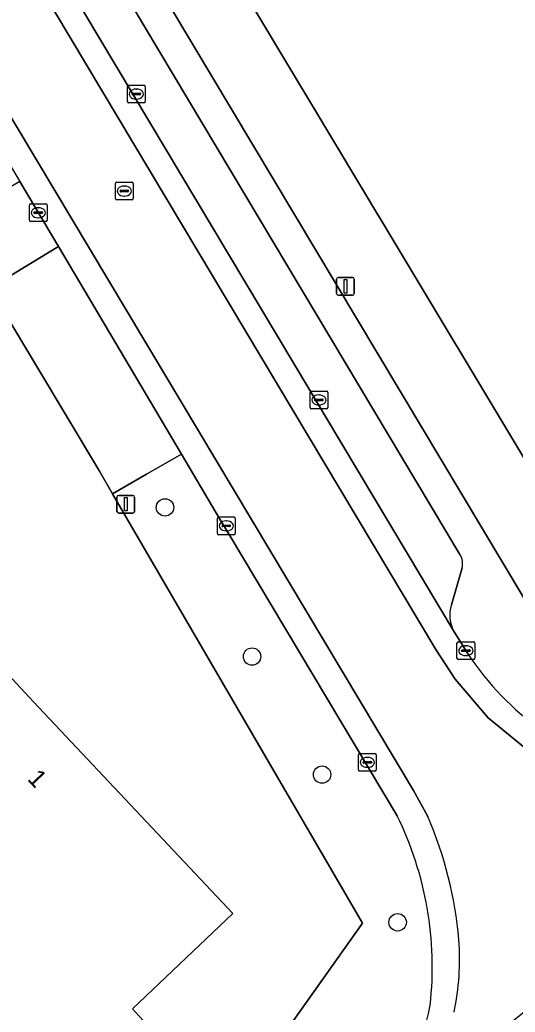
# Model space of a CAD drawing. Extents: x 156702 to 158052, y 387630 to 388992.
# Drawn here: x 157499.2 to 157527.1, y 388263.2 to 388319 of the extents above; entities that cross this region are included whole.
import ezdxf

# ---------------------------------------------------------------- set-up
doc = ezdxf.new("R2010")
doc.units = 0
for name, color, linetype in [('IMGEO_Berm_groen', 7, 'Continuous'), ('IMGEO_Boom', 7, 'Continuous'), ('IMGEO_Erf', 7, 'Continuous'), ('IMGEO_Groenvoorziening', 7, 'Continuous'), ('IMGEO_Hek', 7, 'Continuous'), ('IMGEO_Kolk', 7, 'Continuous'), ('IMGEO_Lichtmast', 7, 'Continuous'), ('IMGEO_Pand', 7, 'Continuous'), ('IMGEO_Pand_nummerreeks', 7, 'Continuous'), ('IMGEO_Parkeervlak_open', 7, 'Continuous'), ('IMGEO_Rijbaan_lokaal_gesloten', 7, 'Continuous'), ('IMGEO_Rijbaan_lokaal_open', 7, 'Continuous'), ('IMGEO_Rioolput', 7, 'Continuous'), ('IMGEO_Verkeersbordpaal', 7, 'Continuous'), ('IMGEO_Voetpad_open', 7, 'Continuous')]:
    doc.layers.add(name, color=color, linetype=linetype)

msp = doc.modelspace()

# ---------------------------------------------------------------- linework, layer by layer
at = {"layer": 'IMGEO_Berm_groen'}
msp.add_lwpolyline([(157499.227, 388309.952), (157495.313, 388307.639), (157497.549, 388303.944), (157499.409, 388305.069), (157501.418, 388306.299)], close=True, dxfattribs=at)
msp.add_lwpolyline([(157520.454, 388274.287), (157510.999, 388290.093), (157510.49, 388290.954), (157508.32, 388294.619), (157506.354, 388293.489), (157504.449, 388292.394), (157518.512, 388268.247), (157504.128, 388247.959), (157484.402, 388229.388), (157485.592, 388228.096), (157486.367, 388228.835), (157487.432, 388227.724), (157518.699, 388257.179)], dxfattribs=at)
for centre, radius, start, end in [((157503.172, 388265.786), 19.259, 353.5817, 26.1931), ((157511.29, 388265.563), 11.189, 311.467, 350.0656)]:
    msp.add_arc(centre, radius, start, end, dxfattribs=at)
at = {"layer": 'IMGEO_Boom'}
for centre in [(157507.4, 388291.62), (157512.298, 388283.236), (157516.236, 388276.598), (157520.482, 388268.291)]:
    msp.add_circle(centre, 0.489, dxfattribs=at)
at = {"layer": 'IMGEO_Erf'}
for points in [[(157504.449, 388292.394), (157503.711, 388293.661), (157498.371, 388302.585), (157497.549, 388303.944), (157495.313, 388307.639), (157488.647, 388318.784), (157481.363, 388331.049), (157472.288, 388346.172), (157468.42, 388352.617), (157465.121, 388358.149), (157461.541, 388364.108), (157458.676, 388368.895), (157454.144, 388376.467), (157439, 388401.98), (157438.216, 388403.291), (157436.862, 388405.571), (157405.856, 388398.287)], [(157508.65, 388325.957), (157534.566, 388282.769), (157536.341, 388281.225), (157538.863, 388281.032), (157541.277, 388281.899), (157542.983, 388282.939), (157562.041, 388293.167), (157568.49, 388294.791), (157576.008, 388296.685), (157584.343, 388298.638), (157605.786, 388305.311), (157614.939, 388310.397), (157622.816, 388314.826), (157627.449, 388318.044), (157654.429, 388341.395)], [(157304.594, 388111.931), (157309.704, 388107.668), (157345.604, 388078.857), (157350.282, 388079.607), (157353.239, 388083.252), (157357.392, 388088.42), (157376.693, 388112.497), (157380.893, 388117.749), (157391.144, 388130.462), (157404.098, 388146.633), (157406.558, 388149.7), (157418.329, 388164.322), (157428.032, 388175.523), (157430.343, 388177.94), (157441.633, 388189.119), (157442.935, 388190.379), (157453.889, 388200.705), (157463.105, 388209.35), (157478.926, 388224.264), (157484.402, 388229.388), (157504.128, 388247.959), (157518.512, 388268.247), (157504.449, 388292.394)]]:
    msp.add_lwpolyline(points, dxfattribs=at)
msp.add_lwpolyline([(157474.566, 388250), (157467.866, 388257.133), (157481.797, 388270.216), (157478.143, 388274.167), (157487.123, 388282.587), (157489.369, 388284.698), (157493.019, 388288.114), (157497.578, 388283.271), (157500, 388280.697), (157511.211, 388268.787), (157505.563, 388263.418), (157507.415, 388261.414), (157500, 388254.453), (157495.256, 388250), (157484.26, 388239.678), (157480.837, 388243.323)], close=True, dxfattribs=at)
at = {"layer": 'IMGEO_Groenvoorziening'}
msp.add_lwpolyline([(157508.65, 388325.957), (157508.889, 388326.101), (157507.195, 388328.982), (157502.971, 388327.705), (157531.078, 388280.665), (157534.566, 388282.769)], close=True, dxfattribs=at)
at = {"layer": 'IMGEO_Hek'}
for points in [[(157534.566, 388282.769), (157508.65, 388325.957)], [(157503.711, 388293.661), (157504.449, 388292.394), (157518.512, 388268.247)], [(157518.512, 388268.247), (157504.128, 388247.959), (157484.402, 388229.388)]]:
    msp.add_lwpolyline(points, dxfattribs=at)
at = {"layer": 'IMGEO_Kolk'}
for p, q in [((157505.287, 388314.439), (157505.287, 388315.291)), ((157505.362, 388315.365), (157506.214, 388315.365)), ((157506.288, 388315.291), (157506.288, 388314.439)), ((157505.546, 388314.859), (157505.546, 388314.871)), ((157505.984, 388314.822), (157505.586, 388314.822)), ((157505.589, 388314.908), (157505.987, 388314.908)), ((157505.775, 388315.145), (157505.8, 388315.145)), ((157506.03, 388314.871), (157506.03, 388314.859)), ((157506.214, 388314.365), (157505.362, 388314.365)), ((157505.798, 388314.585), (157505.773, 388314.585)), ((157499.773, 388307.766), (157499.773, 388308.618)), ((157499.848, 388308.692), (157500.7, 388308.692)), ((157500.774, 388308.618), (157500.774, 388307.766)), ((157500.032, 388308.186), (157500.032, 388308.198)), ((157500.47, 388308.149), (157500.072, 388308.149)), ((157500.075, 388308.235), (157500.473, 388308.235)), ((157500.261, 388308.472), (157500.286, 388308.472)), ((157500.516, 388308.198), (157500.516, 388308.186)), ((157500.7, 388307.692), (157499.848, 388307.692)), ((157500.284, 388307.912), (157500.259, 388307.912)), ((157515.555, 388297.237), (157515.555, 388298.089)), ((157515.63, 388298.163), (157516.482, 388298.163)), ((157516.043, 388297.943), (157516.068, 388297.943)), ((157516.556, 388298.089), (157516.556, 388297.237)), ((157515.814, 388297.657), (157515.814, 388297.669)), ((157516.252, 388297.62), (157515.854, 388297.62)), ((157515.857, 388297.706), (157516.255, 388297.706)), ((157516.066, 388297.383), (157516.041, 388297.383)), ((157516.298, 388297.669), (157516.298, 388297.657)), ((157516.482, 388297.163), (157515.63, 388297.163)), ((157510.345, 388290.158), (157510.345, 388291.01)), ((157510.42, 388291.084), (157511.272, 388291.084)), ((157510.833, 388290.864), (157510.858, 388290.864)), ((157511.346, 388291.01), (157511.346, 388290.158)), ((157511.272, 388290.084), (157510.42, 388290.084)), ((157510.604, 388290.578), (157510.604, 388290.59)), ((157511.042, 388290.541), (157510.644, 388290.541)), ((157510.647, 388290.627), (157511.045, 388290.627)), ((157510.856, 388290.304), (157510.831, 388290.304)), ((157511.088, 388290.59), (157511.088, 388290.578)), ((157523.818, 388283.141), (157523.818, 388283.993)), ((157523.893, 388284.067), (157524.745, 388284.067)), ((157524.819, 388283.993), (157524.819, 388283.141)), ((157524.077, 388283.561), (157524.077, 388283.573)), ((157524.515, 388283.524), (157524.117, 388283.524)), ((157524.12, 388283.61), (157524.518, 388283.61)), ((157524.306, 388283.847), (157524.331, 388283.847)), ((157524.561, 388283.573), (157524.561, 388283.561)), ((157524.745, 388283.067), (157523.893, 388283.067)), ((157524.329, 388283.287), (157524.304, 388283.287)), ((157518.279, 388276.86), (157518.279, 388277.712)), ((157518.354, 388277.786), (157519.206, 388277.786)), ((157518.538, 388277.28), (157518.538, 388277.292)), ((157518.581, 388277.329), (157518.979, 388277.329)), ((157518.767, 388277.566), (157518.792, 388277.566)), ((157519.022, 388277.292), (157519.022, 388277.28)), ((157519.28, 388277.712), (157519.28, 388276.86)), ((157519.206, 388276.786), (157518.354, 388276.786)), ((157518.976, 388277.243), (157518.578, 388277.243)), ((157518.79, 388277.006), (157518.765, 388277.006))]:
    msp.add_line(p, q, dxfattribs=at)
for points in [[(157505.287, 388314.439), (157505.287, 388315.291)], [(157505.362, 388315.365), (157506.214, 388315.365)], [(157506.288, 388315.291), (157506.288, 388314.439)], [(157506.214, 388314.365), (157505.362, 388314.365)], [(157499.773, 388307.766), (157499.773, 388308.618)], [(157499.848, 388308.692), (157500.7, 388308.692)], [(157500.774, 388308.618), (157500.774, 388307.766)], [(157500.7, 388307.692), (157499.848, 388307.692)], [(157515.555, 388297.237), (157515.555, 388298.089)], [(157515.63, 388298.163), (157516.482, 388298.163)], [(157516.556, 388298.089), (157516.556, 388297.237)], [(157516.482, 388297.163), (157515.63, 388297.163)], [(157510.345, 388290.158), (157510.345, 388291.01)], [(157510.42, 388291.084), (157511.272, 388291.084)], [(157511.346, 388291.01), (157511.346, 388290.158)], [(157511.272, 388290.084), (157510.42, 388290.084)], [(157523.818, 388283.141), (157523.818, 388283.993)], [(157523.893, 388284.067), (157524.745, 388284.067)], [(157524.819, 388283.993), (157524.819, 388283.141)], [(157524.745, 388283.067), (157523.893, 388283.067)], [(157518.279, 388276.86), (157518.279, 388277.712)], [(157518.354, 388277.786), (157519.206, 388277.786)], [(157519.28, 388277.712), (157519.28, 388276.86)], [(157519.206, 388276.786), (157518.354, 388276.786)]]:
    msp.add_lwpolyline(points, dxfattribs=at)
for centre, radius, start, end in [((157505.364, 388315.289), 0.0765, 91.552, 178.448), ((157505.364, 388315.289), 0.0765, 91.552, 178.448), ((157506.212, 388315.289), 0.0765, 1.552, 88.448), ((157506.212, 388315.289), 0.0765, 1.552, 88.448), ((157505.586, 388314.868), 0.0403, 85.8775, 175.7526), ((157505.583, 388314.858), 0.0366, 178.938, 274.7102), ((157505.987, 388314.865), 0.043, 264.8664, 352.4533), ((157505.991, 388314.87), 0.0386, 1.7309, 96.639), ((157505.364, 388314.441), 0.0765, 181.552, 268.448), ((157505.364, 388314.441), 0.0765, 181.552, 268.448), ((157506.212, 388314.441), 0.0765, 271.552, 358.448), ((157506.212, 388314.441), 0.0765, 271.552, 358.448), ((157499.85, 388308.616), 0.0765, 91.552, 178.448), ((157499.85, 388308.616), 0.0765, 91.552, 178.448), ((157500.698, 388308.616), 0.0765, 1.552, 88.448), ((157500.698, 388308.616), 0.0765, 1.552, 88.448), ((157500.072, 388308.195), 0.0403, 85.8775, 175.7526), ((157500.069, 388308.185), 0.0366, 178.938, 274.7102), ((157500.473, 388308.192), 0.043, 264.8664, 352.4533), ((157500.477, 388308.197), 0.0386, 1.7309, 96.639), ((157499.85, 388307.768), 0.0765, 181.552, 268.448), ((157499.85, 388307.768), 0.0765, 181.552, 268.448), ((157500.698, 388307.768), 0.0765, 271.552, 358.448), ((157500.698, 388307.768), 0.0765, 271.552, 358.448), ((157515.632, 388298.087), 0.0765, 91.552, 178.448), ((157515.632, 388298.087), 0.0765, 91.552, 178.448), ((157516.48, 388298.087), 0.0765, 1.552, 88.448), ((157516.48, 388298.087), 0.0765, 1.552, 88.448), ((157515.854, 388297.666), 0.0403, 85.8775, 175.7526), ((157515.851, 388297.656), 0.0366, 178.938, 274.7102), ((157516.255, 388297.663), 0.043, 264.8664, 352.4533), ((157516.259, 388297.668), 0.0386, 1.7309, 96.639), ((157515.632, 388297.239), 0.0765, 181.552, 268.448), ((157515.632, 388297.239), 0.0765, 181.552, 268.448), ((157516.48, 388297.239), 0.0765, 271.552, 358.448), ((157516.48, 388297.239), 0.0765, 271.552, 358.448), ((157510.422, 388291.008), 0.0765, 91.552, 178.448), ((157510.422, 388291.008), 0.0765, 91.552, 178.448), ((157511.27, 388291.008), 0.0765, 1.552, 88.448), ((157511.27, 388291.008), 0.0765, 1.552, 88.448), ((157510.422, 388290.16), 0.0765, 181.552, 268.448), ((157510.422, 388290.16), 0.0765, 181.552, 268.448), ((157510.644, 388290.587), 0.0403, 85.8775, 175.7526), ((157510.641, 388290.577), 0.0366, 178.938, 274.7102), ((157511.045, 388290.584), 0.043, 264.8664, 352.4533), ((157511.049, 388290.589), 0.0386, 1.7309, 96.639), ((157511.27, 388290.16), 0.0765, 271.552, 358.448), ((157511.27, 388290.16), 0.0765, 271.552, 358.448), ((157523.895, 388283.991), 0.0765, 91.552, 178.448), ((157523.895, 388283.991), 0.0765, 91.552, 178.448), ((157524.743, 388283.991), 0.0765, 1.552, 88.448), ((157524.743, 388283.991), 0.0765, 1.552, 88.448), ((157524.117, 388283.57), 0.0403, 85.8775, 175.7526), ((157524.114, 388283.56), 0.0366, 178.938, 274.7102), ((157524.518, 388283.567), 0.043, 264.8664, 352.4533), ((157524.522, 388283.572), 0.0386, 1.7309, 96.639), ((157523.895, 388283.143), 0.0765, 181.552, 268.448), ((157523.895, 388283.143), 0.0765, 181.552, 268.448), ((157524.743, 388283.143), 0.0765, 271.552, 358.448), ((157524.743, 388283.143), 0.0765, 271.552, 358.448), ((157518.356, 388277.71), 0.0765, 91.552, 178.448), ((157518.356, 388277.71), 0.0765, 91.552, 178.448), ((157518.578, 388277.289), 0.0403, 85.8775, 175.7526), ((157518.575, 388277.279), 0.0366, 178.938, 274.7102), ((157518.979, 388277.286), 0.043, 264.8664, 352.4533), ((157518.983, 388277.291), 0.0386, 1.7309, 96.639), ((157519.204, 388277.71), 0.0765, 1.552, 88.448), ((157519.204, 388277.71), 0.0765, 1.552, 88.448), ((157518.356, 388276.862), 0.0765, 181.552, 268.448), ((157518.356, 388276.862), 0.0765, 181.552, 268.448), ((157519.204, 388276.862), 0.0765, 271.552, 358.448), ((157519.204, 388276.862), 0.0765, 271.552, 358.448)]:
    msp.add_arc(centre, radius, start, end, dxfattribs=at)
for centre, major_axis, ratio, start_param, end_param in [((157505.774, 388314.865), (-0.387, 0.002), 0.722429, 4.712389, 7.853982), ((157505.799, 388314.865), (-0.39, 0.002), 0.717154, 1.570796, 4.712389), ((157500.26, 388308.192), (-0.387, 0.002), 0.722429, 4.712389, 7.853982), ((157500.285, 388308.192), (-0.39, 0.002), 0.717154, 1.570796, 4.712389), ((157516.042, 388297.663), (-0.387, 0.002), 0.722429, 4.712389, 7.853982), ((157516.067, 388297.663), (-0.39, 0.002), 0.717154, 1.570796, 4.712389), ((157510.832, 388290.584), (-0.387, 0.002), 0.722429, 4.712389, 7.853982), ((157510.857, 388290.584), (-0.39, 0.002), 0.717154, 1.570796, 4.712389), ((157524.305, 388283.567), (-0.387, 0.002), 0.722429, 4.712389, 7.853982), ((157524.33, 388283.567), (-0.39, 0.002), 0.717154, 1.570796, 4.712389), ((157518.766, 388277.286), (-0.387, 0.002), 0.722429, 4.712389, 7.853982), ((157518.791, 388277.286), (-0.39, 0.002), 0.717154, 1.570796, 4.712389)]:
    msp.add_ellipse(centre, major_axis=major_axis, ratio=ratio, start_param=start_param, end_param=end_param, dxfattribs=at)
at = {"layer": 'IMGEO_Lichtmast'}
for p, q in [((157517.05, 388303.653), (157517.05, 388304.453)), ((157517.05, 388304.453), (157517.05, 388303.653)), ((157517.15, 388304.553), (157517.94, 388304.553)), ((157517.94, 388304.553), (157517.15, 388304.553)), ((157518.04, 388304.453), (157518.04, 388303.653)), ((157518.04, 388303.653), (157518.04, 388304.453)), ((157517.94, 388303.553), (157517.15, 388303.553)), ((157517.15, 388303.553), (157517.94, 388303.553))]:
    msp.add_line(p, q, dxfattribs=at)
msp.add_lwpolyline([(157517.47, 388304.428), (157517.62, 388304.428), (157517.62, 388303.678), (157517.47, 388303.678), (157517.47, 388304.428)], dxfattribs=at)
for centre, start, end in [((157517.15, 388304.453), 90, 180), ((157517.15, 388304.453), 90, 180), ((157517.94, 388304.453), 0, 90), ((157517.94, 388304.453), 360, 90), ((157517.15, 388303.653), 180, 270), ((157517.15, 388303.653), 180, 270), ((157517.94, 388303.653), 270, 0), ((157517.94, 388303.653), 270, 0)]:
    msp.add_arc(centre, 0.1, start, end, dxfattribs=at)
at = {"layer": 'IMGEO_Pand'}
msp.add_lwpolyline([(157487.123, 388282.587), (157478.143, 388274.167), (157481.797, 388270.216), (157467.866, 388257.133), (157474.566, 388250), (157480.837, 388243.323), (157484.26, 388239.678), (157495.256, 388250), (157500, 388254.453), (157507.415, 388261.414), (157505.563, 388263.418), (157511.211, 388268.787), (157500, 388280.697), (157497.578, 388283.271), (157493.019, 388288.114), (157489.369, 388284.698)], close=True, dxfattribs=at)
at = {"layer": 'IMGEO_Parkeervlak_open'}
for points in [[(157501.407, 388326.779), (157499.246, 388325.487), (157523.664, 388284.624)], [(157523.988, 388288.982), (157501.407, 388326.779)], [(157523.508, 388286.144), (157524.104, 388288.224)]]:
    msp.add_lwpolyline(points, dxfattribs=at)
for centre, radius, start, end in [((157523.152, 388288.466), 0.982, 345.7228, 31.6786), ((157525.254, 388285.555), 1.842, 161.3606, 210.359)]:
    msp.add_arc(centre, radius, start, end, dxfattribs=at)
at = {"layer": 'IMGEO_Rijbaan_lokaal_gesloten'}
for points in [[(157521.91, 388258.748), (157544.741, 388276.909), (157543.368, 388276.275), (157541.623, 388275.675), (157541.437, 388275.634), (157539.765, 388275.265), (157537.564, 388275.061), (157535.848, 388275.107), (157533.594, 388275.442), (157531.639, 388276.001), (157529.748, 388276.805), (157527.833, 388277.93), (157525.577, 388279.781), (157523.713, 388281.965), (157522.63, 388283.637), (157448.518, 388407.652), (157449.717, 388408.375), (157440.013, 388424.616)], [(157427.317, 388414.923), (157427.649, 388413.564), (157428.83, 388408.527), (157432.658, 388409.425), (157433.976, 388409.683), (157435.969, 388409.754), (157437.559, 388409.538), (157438.758, 388409.208), (157439.697, 388408.794), (157440.425, 388408.473), (157441.903, 388407.485), (157443.038, 388406.442), (157443.784, 388405.392), (157444.05, 388404.959), (157445.602, 388402.433), (157521.372, 388275.706), (157522.175, 388274.237)], [(157445.602, 388402.433), (157444.05, 388404.959), (157443.784, 388405.392), (157443.038, 388406.442), (157441.903, 388407.485), (157440.425, 388408.473), (157439.697, 388408.794), (157442, 388405.495), (157442.881, 388404.255), (157457.241, 388380.247), (157466.539, 388364.693), (157468.101, 388362.064), (157473.169, 388353.577), (157476.028, 388348.789), (157483.682, 388335.969), (157486.086, 388331.941), (157487.014, 388330.374), (157491.899, 388322.225), (157499.227, 388309.952), (157501.418, 388306.299), (157508.32, 388294.619), (157510.49, 388290.954), (157510.999, 388290.093), (157520.454, 388274.287)], [(157524.454, 388283.369), (157523.664, 388284.624), (157499.246, 388325.487), (157492.538, 388336.713), (157486.42, 388346.952), (157478.665, 388359.931), (157449.717, 388408.375), (157448.518, 388407.652), (157522.63, 388283.637), (157523.713, 388281.965), (157525.577, 388279.781), (157527.833, 388277.93), (157529.748, 388276.805), (157531.639, 388276.001), (157533.594, 388275.442), (157535.848, 388275.107), (157537.564, 388275.061), (157543.491, 388277.739), (157545.544, 388278.817), (157545.414, 388278.924)], [(157522.175, 388274.237), (157521.372, 388275.706), (157445.602, 388402.433)]]:
    msp.add_lwpolyline(points, dxfattribs=at)
for centre, radius, start, end in [((157537.143, 388291.564), 15.105, 212.8547, 303.1986), ((157503.172, 388265.786), 19.259, 353.5817, 26.1931), ((157501.901, 388265.436), 22.102, 4.8781, 23.4669), ((157501.901, 388265.436), 22.102, 4.8781, 23.4669), ((157509.337, 388266.22), 14.627, 348.24, 4.2923), ((157509.337, 388266.22), 14.627, 348.24, 4.2923), ((157511.29, 388265.563), 11.189, 311.467, 350.0656)]:
    msp.add_arc(centre, radius, start, end, dxfattribs=at)
at = {"layer": 'IMGEO_Rijbaan_lokaal_open'}
msp.add_lwpolyline([(157501.418, 388306.299), (157499.409, 388305.069), (157497.549, 388303.944), (157498.371, 388302.585), (157503.711, 388293.661), (157504.449, 388292.394), (157506.354, 388293.489), (157508.32, 388294.619)], close=True, dxfattribs=at)
at = {"layer": 'IMGEO_Rioolput'}
for p, q in [((157504.612, 388308.985), (157504.612, 388309.837)), ((157504.687, 388309.911), (157505.539, 388309.911)), ((157505.1, 388309.691), (157505.125, 388309.691)), ((157505.613, 388309.837), (157505.613, 388308.985)), ((157504.871, 388309.405), (157504.871, 388309.417)), ((157505.309, 388309.368), (157504.911, 388309.368)), ((157504.914, 388309.454), (157505.312, 388309.454)), ((157505.123, 388309.131), (157505.098, 388309.131)), ((157505.355, 388309.417), (157505.355, 388309.405)), ((157505.539, 388308.911), (157504.687, 388308.911))]:
    msp.add_line(p, q, dxfattribs=at)
for points in [[(157504.612, 388308.985), (157504.612, 388309.837)], [(157504.687, 388309.911), (157505.539, 388309.911)], [(157505.613, 388309.837), (157505.613, 388308.985)], [(157505.539, 388308.911), (157504.687, 388308.911)]]:
    msp.add_lwpolyline(points, dxfattribs=at)
for centre, radius, start, end in [((157504.689, 388309.835), 0.0765, 91.552, 178.448), ((157504.689, 388309.835), 0.0765, 91.552, 178.448), ((157505.537, 388309.835), 0.0765, 1.552, 88.448), ((157505.537, 388309.835), 0.0765, 1.552, 88.448), ((157504.911, 388309.414), 0.0403, 85.8775, 175.7526), ((157504.908, 388309.404), 0.0366, 178.938, 274.7102), ((157505.312, 388309.411), 0.043, 264.8664, 352.4533), ((157505.316, 388309.416), 0.0386, 1.7309, 96.639), ((157504.689, 388308.987), 0.0765, 181.552, 268.448), ((157504.689, 388308.987), 0.0765, 181.552, 268.448), ((157505.537, 388308.987), 0.0765, 271.552, 358.448), ((157505.537, 388308.987), 0.0765, 271.552, 358.448)]:
    msp.add_arc(centre, radius, start, end, dxfattribs=at)
for centre, major_axis, ratio, start_param, end_param in [((157505.099, 388309.411), (-0.387, 0.002), 0.722429, 4.712389, 7.853982), ((157505.124, 388309.411), (-0.39, 0.002), 0.717154, 1.570796, 4.712389)]:
    msp.add_ellipse(centre, major_axis=major_axis, ratio=ratio, start_param=start_param, end_param=end_param, dxfattribs=at)
at = {"layer": 'IMGEO_Verkeersbordpaal'}
for p, q in [((157504.696, 388291.399), (157504.696, 388292.199)), ((157504.696, 388292.199), (157504.696, 388291.399)), ((157504.796, 388292.299), (157505.586, 388292.299)), ((157505.586, 388292.299), (157504.796, 388292.299)), ((157505.686, 388292.199), (157505.686, 388291.399)), ((157505.686, 388291.399), (157505.686, 388292.199)), ((157505.586, 388291.299), (157504.796, 388291.299)), ((157504.796, 388291.299), (157505.586, 388291.299))]:
    msp.add_line(p, q, dxfattribs=at)
msp.add_lwpolyline([(157505.116, 388292.174), (157505.266, 388292.174), (157505.266, 388291.424), (157505.116, 388291.424), (157505.116, 388292.174)], dxfattribs=at)
for centre, start, end in [((157504.796, 388292.199), 90, 180), ((157504.796, 388292.199), 90, 180), ((157505.586, 388292.199), 0, 90), ((157505.586, 388292.199), 360, 90), ((157504.796, 388291.399), 180, 270), ((157504.796, 388291.399), 180, 270), ((157505.586, 388291.399), 270, 0), ((157505.586, 388291.399), 270, 0)]:
    msp.add_arc(centre, 0.1, start, end, dxfattribs=at)
at = {"layer": 'IMGEO_Voetpad_open'}
for points in [[(157502.971, 388327.705), (157501.407, 388326.779), (157523.988, 388288.982)], [(157545.414, 388278.924), (157542.983, 388282.939), (157541.277, 388281.899), (157538.863, 388281.032), (157536.341, 388281.225), (157534.566, 388282.769), (157531.078, 388280.665), (157502.971, 388327.705)], [(157524.104, 388288.224), (157523.508, 388286.144)], [(157523.664, 388284.624), (157524.454, 388283.369)]]:
    msp.add_lwpolyline(points, dxfattribs=at)
for centre, radius, start, end in [((157523.152, 388288.466), 0.982, 345.7228, 31.6786), ((157525.254, 388285.555), 1.842, 161.3606, 210.359), ((157537.143, 388291.564), 15.105, 212.8547, 303.1986)]:
    msp.add_arc(centre, radius, start, end, dxfattribs=at)

# ---------------------------------------------------------------- texts
at = {"layer": 'IMGEO_Pand_nummerreeks'}
msp.add_text('1', height=1, rotation=313.2642, dxfattribs=at).set_placement((157499.616, 388276.32))

doc.saveas('drawing.dxf')
